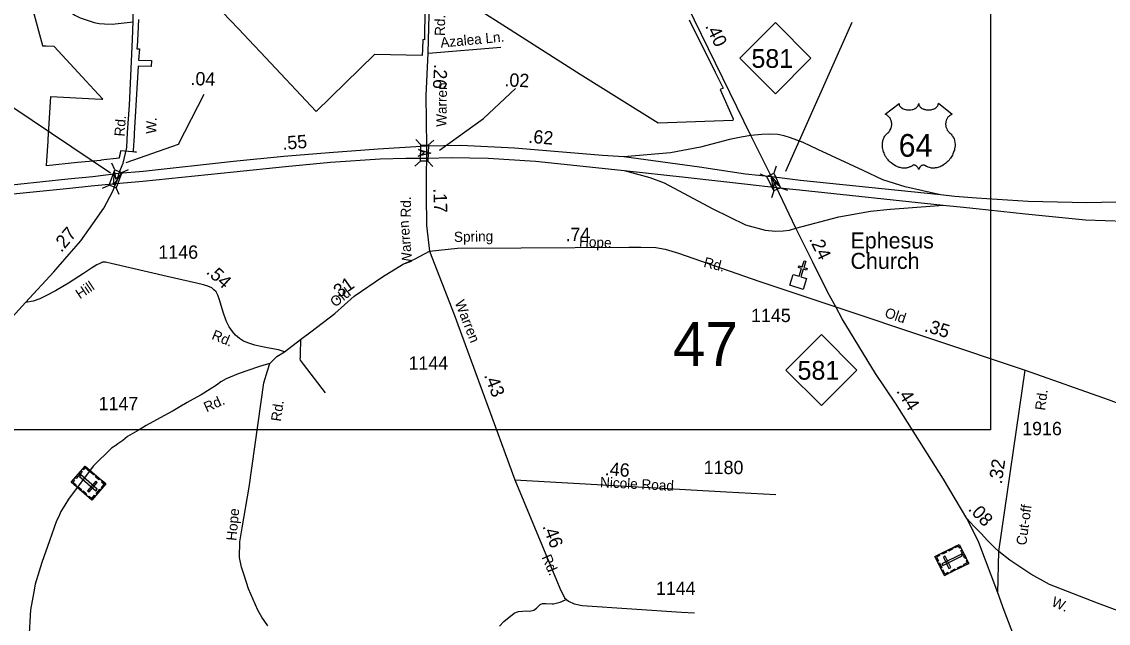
# Model space of a CAD drawing. Extents: x 2220236 to 2384410, y 720751 to 894131.
# Drawn here: x 2260133 to 2270312, y 791093 to 796724 of the extents above; entities that cross this region are included whole.
import ezdxf

# ---------------------------------------------------------------- set-up
doc = ezdxf.new("R2010")
doc.units = 0
doc.layers.add('Default', color=7, linetype='Continuous')

msp = doc.modelspace()

# ---------------------------------------------------------------- linework, layer by layer
at = {"layer": 'Default'}
for p, q in [((2267290, 795324), (2267912, 796720)), ((2263945, 796429), (2264622, 796487)), ((2260963, 795305), (2260049, 795920)), ((2263872, 795571), (2263825, 795622)), ((2263941, 795569), (2263992, 795616)), ((2261005, 795337), (2260977, 795400)), ((2263816, 795373), (2263867, 795420)), ((2263984, 795368), (2263937, 795418)), ((2261070, 795312), (2261133, 795341)), ((2267049, 795300), (2267114, 795276)), ((2267201, 795372), (2267178, 795307)), ((2260889, 795167), (2260951, 795195)), ((2261046, 795108), (2261018, 795170)), ((2267180, 795140), (2267157, 795075)), ((2267242, 795170), (2267307, 795147)), ((2267759, 794054), (2269534, 793461)), ((2269286, 791764), (2269534, 793461)), ((2269276, 791377), (2269286, 791764))]:
    msp.add_line(p, q, dxfattribs=at)
for points in [[(2256785, 804809), (2269208, 804809), (2269208, 792905), (2256785, 792905), (2256785, 804809)], [(2261044, 795303), (2261082, 795400), (2261118, 795545), (2261123, 795686), (2261142, 795942), (2261172, 796558), (2261177, 796730), (2261181, 796970), (2261189, 797020), (2261218, 797094), (2261264, 797211), (2261323, 797373), (2261434, 797580), (2261495, 797683), (2261594, 797804), (2261711, 797935), (2262808, 798986), (2263047, 799223), (2263332, 799502)], [(2263332, 799502), (2263907, 798911), (2263925, 798886), (2263943, 798864), (2263973, 798822), (2263982, 798808), (2264005, 798780), (2264005, 798741), (2263971, 798322), (2263964, 797766), (2263953, 797082), (2263950, 796906), (2263937, 796431), (2263920, 796032), (2263924, 795559)], [(2266964, 795660), (2266371, 796873), (2266310, 796973), (2266270, 797046), (2266154, 797215), (2266100, 797281), (2266013, 797372), (2265867, 797512), (2264281, 799035)], [(2278761, 797786), (2278634, 797713), (2278123, 797423), (2277448, 797050), (2276408, 796485), (2275955, 796277), (2275575, 796119), (2274988, 795883), (2274505, 795716), (2273972, 795563), (2273477, 795433), (2273043, 795331), (2272551, 795236), (2272169, 795176), (2271850, 795138), (2271532, 795105), (2271026, 795062), (2270657, 795042), (2270112, 795030), (2269560, 795041), (2269077, 795072), (2268875, 795088), (2268739, 795102)], [(2268766, 795007), (2268923, 794990), (2269073, 794974), (2269537, 794925), (2270098, 794868), (2270652, 794852), (2271040, 794858), (2271554, 794887), (2271929, 794916), (2272210, 794946), (2272624, 795003), (2273047, 795088), (2273507, 795194), (2274014, 795336), (2274540, 795504), (2275047, 795699), (2275674, 795973), (2276078, 796176), (2276417, 796362), (2277473, 796954), (2278132, 797319), (2278783, 797690)], [(2260334, 797039), (2260490, 796888), (2260538, 796850), (2260629, 796785), (2260681, 796761), (2260764, 796733), (2260811, 796718), (2260859, 796708), (2260909, 796703), (2260981, 796702), (2261177, 796722)], [(2263909, 796844), (2263906, 796555), (2263889, 796556), (2263886, 796466), (2263884, 796407), (2263437, 796416), (2262891, 795882), (2262369, 796440), (2262311, 796502), (2262164, 796657), (2261786, 797053)], [(2263909, 796844), (2263906, 796555), (2263889, 796556), (2263886, 796466), (2263884, 796407), (2263437, 796416), (2262891, 795882), (2262369, 796440), (2262311, 796502), (2262164, 796657), (2261786, 797053)], [(2261226, 796744), (2261220, 796611), (2261214, 796493), (2261212, 796475), (2261212, 796471), (2261235, 796471), (2261228, 796365), (2261348, 796360), (2261346, 796305), (2261225, 796308), (2261186, 795679), (2261185, 795655), (2261176, 795517), (2261176, 795509), (2261208, 795502), (2261059, 795515), (2261058, 795511), (2261058, 795508), (2261057, 795506), (2261057, 795503), (2261056, 795500), (2261056, 795497), (2261055, 795494), (2261054, 795491), (2261054, 795488), (2261053, 795485), (2261052, 795482), (2261052, 795479), (2261051, 795476), (2261050, 795473), (2261050, 795470), (2261049, 795467), (2261049, 795464), (2261048, 795461), (2261048, 795458), (2261047, 795456), (2261046, 795453), (2261045, 795447), (2260874, 795429), (2260873, 795426), (2260654, 795406), (2260366, 795375), (2260366, 795378), (2260368, 795426), (2260380, 795605), (2260380, 795620), (2260406, 796023), (2260819, 796002), (2260883, 795999), (2260888, 795999), (2260892, 795999), (2260770, 796129), (2260735, 796166), (2260438, 796492), (2260362, 796495), (2260331, 796496), (2260330, 796499), (2260243, 796818)], [(2261226, 796744), (2261220, 796611), (2261214, 796493), (2261212, 796475), (2261212, 796471), (2261235, 796471), (2261228, 796365), (2261348, 796360), (2261346, 796305), (2261225, 796308), (2261186, 795679), (2261185, 795655), (2261176, 795517), (2261176, 795509), (2261208, 795502), (2261059, 795515), (2261058, 795511), (2261058, 795508), (2261057, 795506), (2261057, 795503), (2261056, 795500), (2261056, 795497), (2261055, 795494), (2261054, 795491), (2261054, 795488), (2261053, 795485), (2261052, 795482), (2261052, 795479), (2261051, 795476), (2261050, 795473), (2261050, 795470), (2261049, 795467), (2261049, 795464), (2261048, 795461), (2261048, 795458), (2261047, 795456), (2261046, 795453), (2261045, 795447), (2260874, 795429), (2260873, 795426), (2260654, 795406), (2260366, 795375), (2260366, 795378), (2260368, 795426), (2260380, 795605), (2260380, 795620), (2260406, 796023), (2260819, 796002), (2260883, 795999), (2260888, 795999), (2260892, 795999), (2260770, 796129), (2260735, 796166), (2260438, 796492), (2260362, 796495), (2260331, 796496), (2260330, 796499), (2260243, 796818)], [(2266385, 796742), (2266629, 796252), (2266704, 796101), (2266677, 796090), (2266799, 795816), (2266796, 795799), (2266094, 795774), (2265365, 796231), (2264640, 796691), (2264444, 796815)], [(2266385, 796742), (2266629, 796252), (2266704, 796101), (2266677, 796090), (2266799, 795816), (2266796, 795799), (2266094, 795774), (2265365, 796231), (2264640, 796691), (2264444, 796815)], [(2264046, 795520), (2264459, 795819), (2264757, 796098)], [(2261112, 795406), (2261600, 795577), (2261841, 796047)], [(2266964, 795660), (2266872, 795643), (2266764, 795620), (2266492, 795549), (2266210, 795496), (2265773, 795459)], [(2268739, 795102), (2268409, 795178), (2268200, 795244), (2268017, 795330), (2267590, 795528), (2267452, 795594), (2267336, 795638), (2267275, 795656), (2267217, 795668), (2267142, 795671), (2267065, 795669), (2266964, 795660)], [(2267156, 795272), (2266964, 795660)], [(2263924, 795559), (2263473, 795532), (2263012, 795496), (2262588, 795462), (2262116, 795414), (2261272, 795322), (2261044, 795303)], [(2265773, 795459), (2265574, 795471), (2264748, 795539), (2264245, 795564), (2263924, 795559)], [(2263924, 795559), (2263924, 795495), (2263926, 795448)], [(2261014, 795210), (2261266, 795232), (2262121, 795319), (2262604, 795369), (2263025, 795410), (2263490, 795439), (2263731, 795446), (2263926, 795448)], [(2263926, 795448), (2263921, 795303), (2263922, 795099), (2263925, 794816), (2263953, 794575)], [(2263926, 795448), (2264159, 795452), (2264501, 795448), (2264946, 795419), (2265750, 795334), (2265776, 795331)], [(2267156, 795272), (2266914, 795296), (2266481, 795363), (2265773, 795459)], [(2261044, 795303), (2260799, 795273), (2260566, 795251), (2259859, 795176), (2259143, 795112), (2258466, 795042), (2257060, 794898), (2256736, 794858), (2256356, 794788), (2255795, 794646)], [(2261014, 795210), (2261035, 795259), (2261044, 795303)], [(2265776, 795331), (2266348, 795268), (2266931, 795202), (2267203, 795173)], [(2265776, 795331), (2266016, 795266), (2266152, 795216), (2266607, 794973), (2266913, 794824), (2267099, 794772), (2267195, 794763), (2267265, 794766), (2267326, 794774), (2267386, 794792)], [(2255805, 794551), (2256383, 794698), (2256738, 794763), (2257082, 794814), (2258475, 794955), (2259148, 795024), (2259863, 795094), (2260583, 795166), (2260784, 795187), (2261014, 795210)], [(2260168, 794094), (2260432, 794383), (2260578, 794548), (2260685, 794673), (2260799, 794832), (2260903, 794977), (2260986, 795137), (2261014, 795210)], [(2267203, 795173), (2267156, 795272)], [(2268739, 795102), (2267430, 795238), (2267156, 795272)], [(2267203, 795173), (2267420, 795150), (2268766, 795007)], [(2267386, 794792), (2267232, 795112), (2267203, 795173)], [(2267386, 794792), (2267788, 794898), (2268085, 794951), (2268267, 794970), (2268396, 794979), (2268766, 795007)], [(2267759, 794054), (2267686, 794189), (2267543, 794473), (2267386, 794792)], [(2262595, 793635), (2262744, 793749), (2262842, 793820), (2263066, 793992), (2263246, 794155), (2263513, 794337), (2263701, 794450), (2263818, 794504), (2263953, 794575)], [(2263953, 794575), (2264216, 794603), (2264813, 794607), (2265819, 794614), (2265933, 794614), (2266073, 794610), (2266162, 794594), (2266287, 794556), (2267037, 794296), (2267759, 794054)], [(2263953, 794575), (2264185, 793984), (2264753, 792436)], [(2262595, 793635), (2262537, 793652), (2262451, 793668), (2262373, 793683), (2262318, 793695), (2262260, 793714), (2262211, 793735), (2262173, 793758), (2262136, 793789), (2262106, 793825), (2262077, 793868), (2262048, 793923), (2262020, 794004), (2261986, 794119), (2261971, 794165), (2261953, 794195), (2261934, 794215), (2261913, 794234), (2261877, 794247), (2261835, 794261), (2261771, 794277), (2261496, 794339), (2260970, 794461), (2260917, 794473), (2260889, 794472), (2260864, 794461), (2260835, 794449), (2260785, 794418), (2260712, 794366), (2260570, 794275), (2260450, 794205), (2260360, 794157), (2260302, 794129), (2260241, 794108), (2260168, 794094)], [(2257421, 791675), (2257632, 791728), (2257762, 791772), (2257840, 791806), (2257951, 791855), (2258060, 791924), (2258149, 791984), (2258232, 792044), (2258323, 792120), (2258423, 792214), (2258586, 792384), (2258684, 792487), (2258818, 792630), (2259045, 792878), (2259139, 792974), (2260012, 793925), (2260168, 794094)], [(2268987, 792072), (2268769, 792442), (2268319, 793153), (2268131, 793430), (2267818, 793942), (2267759, 794054)], [(2262744, 793749), (2262740, 793613), (2262740, 793583), (2262738, 793567), (2262740, 793557), (2262769, 793517), (2262975, 793249)], [(2262458, 793523), (2262522, 793589), (2262595, 793635)], [(2262458, 793523), (2262402, 793510), (2262350, 793493), (2262160, 793428), (2262048, 793382), (2261999, 793353), (2261957, 793323), (2261899, 793283), (2261814, 793232), (2261740, 793192), (2261682, 793158), (2261615, 793120), (2261550, 793082), (2261499, 793053), (2261298, 792943), (2261233, 792903), (2261166, 792865), (2261123, 792841), (2261079, 792805), (2261034, 792774), (2261014, 792758), (2260973, 792731), (2260806, 792568), (2260632, 792340), (2260571, 792253), (2260538, 792197), (2260500, 792140), (2260481, 792091), (2260460, 792053), (2260392, 791865), (2260321, 791661), (2260260, 791458), (2260246, 791386), (2260215, 791218), (2260199, 790945)], [(2262439, 791068), (2262381, 791149), (2262345, 791214), (2262257, 791416), (2262218, 791543), (2262192, 791618), (2262173, 791709), (2262176, 791855), (2262199, 791985), (2262264, 792366), (2262400, 793344), (2262436, 793455), (2262458, 793523)], [(2269534, 793461), (2270312, 793188), (2270655, 793060)], [(2264753, 792436), (2266736, 792323), (2267197, 792299)], [(2264753, 792436), (2265173, 791421), (2265217, 791332), (2265254, 791299), (2265307, 791274), (2265384, 791260), (2266313, 791197), (2266436, 791190)], [(2269908, 787520), (2269949, 787798), (2269958, 788010), (2269958, 788080), (2269947, 788241), (2269923, 788462), (2269771, 789517), (2269682, 790140), (2269628, 790383), (2269555, 790621), (2269457, 790895), (2269360, 791146), (2269336, 791211), (2269276, 791377), (2269100, 791850), (2269044, 791965), (2268987, 792072)], [(2269286, 791764), (2269249, 791800), (2269221, 791827), (2269180, 791868), (2269121, 791932), (2269056, 791999), (2268987, 792072)], [(2270623, 791128), (2270212, 791280), (2269762, 791457), (2269585, 791551), (2269389, 791682), (2269286, 791764)], [(2264609, 791065), (2264650, 791108), (2264746, 791187), (2264767, 791197), (2264787, 791203), (2264861, 791208), (2264891, 791206), (2264929, 791214), (2264955, 791233), (2264991, 791269), (2265013, 791277), (2265042, 791279), (2265102, 791276), (2265116, 791276), (2265176, 791289), (2265228, 791313)]]:
    msp.add_lwpolyline(points, dxfattribs=at)
for points in [[(2266860, 796382), (2267193, 796715), (2267526, 796382), (2267193, 796049)], [(2268352, 795959), (2268352, 795954), (2268354, 795948), (2268354, 795944), (2268357, 795938), (2268362, 795931), (2268369, 795923), (2268377, 795917), (2268382, 795914), (2268391, 795909), (2268401, 795905), (2268412, 795902), (2268423, 795899), (2268435, 795898), (2268448, 795898), (2268461, 795899), (2268475, 795902), (2268482, 795903), (2268490, 795906), (2268497, 795909), (2268504, 795913), (2268511, 795917), (2268515, 795920), (2268522, 795927), (2268528, 795934), (2268530, 795937), (2268532, 795941), (2268535, 795949), (2268535, 795952), (2268536, 795959), (2268536, 795953), (2268537, 795950), (2268538, 795946), (2268539, 795942), (2268542, 795937), (2268545, 795932), (2268551, 795925), (2268555, 795922), (2268558, 795919), (2268567, 795913), (2268577, 795908), (2268582, 795906), (2268587, 795904), (2268593, 795902), (2268600, 795901), (2268607, 795899), (2268614, 795898), (2268621, 795898), (2268626, 795898), (2268633, 795898), (2268640, 795898), (2268646, 795899), (2268654, 795900), (2268660, 795902), (2268667, 795904), (2268674, 795906), (2268681, 795909), (2268688, 795913), (2268695, 795917), (2268700, 795921), (2268705, 795926), (2268711, 795932), (2268714, 795937), (2268716, 795941), (2268718, 795946), (2268719, 795951), (2268720, 795956), (2268720, 795960), (2268849, 795857), (2268845, 795856), (2268839, 795853), (2268833, 795849), (2268824, 795843), (2268820, 795840), (2268817, 795836), (2268813, 795832), (2268810, 795829), (2268806, 795823), (2268803, 795818), (2268800, 795813), (2268797, 795808), (2268793, 795797), (2268791, 795791), (2268790, 795785), (2268789, 795774), (2268788, 795768), (2268788, 795763), (2268789, 795757), (2268789, 795752), (2268790, 795746), (2268791, 795741), (2268793, 795735), (2268795, 795728), (2268798, 795721), (2268804, 795710), (2268811, 795698), (2268817, 795692), (2268822, 795686), (2268830, 795680), (2268834, 795676), (2268839, 795671), (2268847, 795662), (2268850, 795657), (2268854, 795652), (2268857, 795647), (2268860, 795642), (2268862, 795637), (2268867, 795626), (2268870, 795615), (2268871, 795610), (2268874, 795597), (2268875, 795591), (2268876, 795578), (2268876, 795564), (2268875, 795549), (2268872, 795533), (2268870, 795523), (2268866, 795512), (2268863, 795502), (2268857, 795487), (2268852, 795476), (2268845, 795464), (2268841, 795456), (2268835, 795448), (2268829, 795439), (2268821, 795429), (2268811, 795419), (2268803, 795411), (2268793, 795402), (2268787, 795397), (2268779, 795391), (2268767, 795383), (2268755, 795376), (2268745, 795371), (2268736, 795367), (2268725, 795363), (2268706, 795357), (2268699, 795356), (2268691, 795355), (2268683, 795354), (2268676, 795354), (2268666, 795354), (2268656, 795354), (2268646, 795356), (2268637, 795358), (2268626, 795361), (2268617, 795364), (2268608, 795369), (2268592, 795379), (2268587, 795381), (2268585, 795382), (2268578, 795382), (2268573, 795381), (2268567, 795379), (2268563, 795377), (2268558, 795374), (2268555, 795371), (2268550, 795367), (2268547, 795363), (2268545, 795361), (2268540, 795354), (2268539, 795350), (2268537, 795346), (2268536, 795339), (2268534, 795348), (2268531, 795353), (2268529, 795357), (2268526, 795361), (2268521, 795367), (2268517, 795370), (2268512, 795374), (2268507, 795378), (2268503, 795380), (2268499, 795381), (2268495, 795382), (2268491, 795383), (2268488, 795382), (2268484, 795381), (2268478, 795377), (2268472, 795373), (2268466, 795370), (2268459, 795366), (2268454, 795364), (2268448, 795361), (2268440, 795359), (2268432, 795357), (2268424, 795355), (2268417, 795354), (2268409, 795353), (2268403, 795353), (2268395, 795353), (2268389, 795354), (2268381, 795354), (2268371, 795356), (2268363, 795358), (2268354, 795360), (2268346, 795363), (2268336, 795366), (2268325, 795371), (2268317, 795375), (2268304, 795383), (2268289, 795393), (2268277, 795402), (2268269, 795410), (2268257, 795422), (2268250, 795430), (2268238, 795445), (2268231, 795456), (2268226, 795463), (2268220, 795476), (2268216, 795484), (2268211, 795495), (2268207, 795505), (2268204, 795515), (2268202, 795522), (2268200, 795533), (2268198, 795541), (2268197, 795551), (2268196, 795563), (2268196, 795573), (2268196, 795582), (2268197, 795592), (2268199, 795602), (2268201, 795612), (2268203, 795618), (2268206, 795626), (2268209, 795635), (2268213, 795644), (2268217, 795651), (2268223, 795658), (2268228, 795665), (2268234, 795672), (2268241, 795679), (2268247, 795684), (2268255, 795691), (2268259, 795695), (2268263, 795701), (2268267, 795707), (2268270, 795712), (2268274, 795720), (2268276, 795725), (2268279, 795734), (2268281, 795740), (2268282, 795748), (2268283, 795755), (2268284, 795765), (2268283, 795772), (2268282, 795781), (2268281, 795790), (2268279, 795797), (2268275, 795805), (2268273, 795812), (2268268, 795820), (2268262, 795828), (2268256, 795834), (2268251, 795840), (2268245, 795844), (2268240, 795848), (2268234, 795852), (2268227, 795855), (2268223, 795857)], [(2263850, 795529), (2263966, 795494), (2263848, 795466), (2263905, 795496)], [(2263867, 795420), (2263872, 795571), (2263942, 795569), (2263937, 795418)], [(2260951, 795195), (2261005, 795337), (2261071, 795312), (2261018, 795170)], [(2261062, 795296), (2260991, 795197), (2261003, 795318), (2261012, 795254)], [(2267178, 795307), (2267242, 795170), (2267179, 795140), (2267114, 795276)], [(2267174, 795157), (2267154, 795278), (2267231, 795183), (2267179, 795222)], [(2267361, 794359), (2267416, 794342), (2267439, 794414), (2267409, 794424), (2267414, 794439), (2267444, 794429), (2267463, 794486), (2267478, 794481), (2267460, 794424), (2267490, 794414), (2267485, 794399), (2267455, 794409), (2267431, 794337), (2267485, 794319), (2267452, 794218), (2267328, 794258)], [(2267291, 793463), (2267624, 793796), (2267957, 793463), (2267624, 793130)], [(2260920, 792397), (2260789, 792246), (2260597, 792413), (2260727, 792564)], [(2260706, 792539), (2260714, 792531), (2260729, 792548), (2260759, 792521), (2260766, 792530), (2260727, 792564)], [(2260619, 792438), (2260627, 792431), (2260613, 792414), (2260643, 792388), (2260636, 792379), (2260597, 792413)], [(2260698, 792513), (2260643, 792449), (2260634, 792456), (2260690, 792520)], [(2260826, 792334), (2260838, 792348), (2260685, 792481), (2260673, 792466)], [(2260780, 792518), (2260813, 792490), (2260805, 792481), (2260773, 792509)], [(2260831, 792474), (2260864, 792445), (2260856, 792437), (2260823, 792465)], [(2260659, 792374), (2260692, 792346), (2260684, 792337), (2260651, 792366)], [(2260709, 792331), (2260741, 792303), (2260734, 792294), (2260701, 792323)], [(2260841, 792411), (2260827, 792423), (2260750, 792334), (2260764, 792322)], [(2260871, 792341), (2260837, 792302), (2260829, 792309), (2260863, 792348)], [(2260887, 792425), (2260879, 792417), (2260904, 792396), (2260877, 792365), (2260886, 792358), (2260920, 792397)], [(2260756, 792275), (2260764, 792283), (2260788, 792262), (2260815, 792293), (2260823, 792286), (2260789, 792246)], [(2268777, 791539), (2268688, 791717), (2268916, 791831), (2269005, 791653)], [(2268930, 791801), (2268920, 791796), (2268910, 791816), (2268874, 791798), (2268869, 791808), (2268916, 791831)], [(2268727, 791737), (2268732, 791727), (2268703, 791712), (2268721, 791676), (2268711, 791671), (2268688, 791717)], [(2268797, 791759), (2268758, 791740), (2268753, 791750), (2268792, 791769)], [(2268754, 791650), (2268763, 791633), (2268944, 791724), (2268936, 791740)], [(2268819, 791606), (2268836, 791614), (2268783, 791720), (2268767, 791711)], [(2268856, 791789), (2268817, 791769), (2268812, 791779), (2268851, 791799)], [(2268969, 791699), (2268931, 791775), (2268941, 791780), (2268979, 791704)], [(2268744, 791605), (2268721, 791652), (2268731, 791657), (2268754, 791611)], [(2268942, 791622), (2268903, 791602), (2268898, 791613), (2268937, 791632)], [(2268990, 791683), (2268979, 791677), (2268989, 791658), (2268953, 791640), (2268958, 791630), (2269005, 791653)], [(2268816, 791559), (2268810, 791569), (2268782, 791554), (2268764, 791591), (2268754, 791586), (2268777, 791539)], [(2268882, 791592), (2268843, 791572), (2268838, 791582), (2268877, 791602)]]:
    msp.add_lwpolyline(points, close=True, dxfattribs=at)

# ---------------------------------------------------------------- texts
for s, height, rotation, p in [('Rd.', 95, 89.0364, (2264097, 796590)), ('Azalea Ln.', 95, 5.4447, (2264059, 796481)), ('.40', 125, 296.0506, (2266533, 796684)), ('.26', 125, 266.8627, (2263997, 796329)), ('.04', 125, 358.0246, (2261712, 796131)), ('.02', 125, 357.6141, (2264653, 796119)), ('Warren', 95, 89.0364, (2264111, 795739)), ('Rd.', 95, 85.7834, (2261095, 795647)), ('W.', 95, 88.1535, (2261392, 795673)), ('.62', 125, 355.2652, (2264876, 795591)), ('.55', 125, 4.6145, (2262579, 795524)), ('Rd.', 95, 89.0364, (2263777, 794890)), ('.17', 125, 271.6095, (2263989, 795165)), ('.27', 125, 49.4661, (2260504, 794558)), ('Warren', 95, 94.7497, (2263792, 794452)), ('.74', 125, 0.7835, (2265228, 794669)), ('Spring', 95, 1.1894, (2264183, 794662)), ('Hope', 95, 357.3264, (2265353, 794620)), ('.24', 125, 296.3512, (2267506, 794689)), ('Rd.', 95, 346.1928, (2266515, 794430)), ('.54', 125, 317.1023, (2261854, 794374)), ('Hill', 95, 34.1483, (2260678, 794124)), ('.31', 125, 35.3207, (2263071, 794108)), ('Old', 95, 38.1714, (2263069, 794047)), ('Warren', 95, 291.3119, (2264188, 794097)), ('Old', 95, 341.5234, (2268210, 793961)), ('.35', 125, 343.0946, (2268581, 793828)), ('Rd.', 95, 337.4769, (2261905, 793756)), ('.43', 125, 291.3119, (2264462, 793414)), ('.44', 125, 302.2816, (2268322, 793266)), ('Rd.', 95, 82.32, (2269719, 793081)), ('Rd.', 95, 24.4418, (2261865, 793066)), ('Rd.', 95, 82.0364, (2262561, 792978)), ('.46', 125, 356.0802, (2265592, 792478)), ('.32', 125, 81.6787, (2269314, 792391)), ('Nicole Road', 95, 357.0957, (2265549, 792367)), ('Hope', 95, 84.6372, (2262143, 791862)), ('.08', 125, 313.3498, (2268993, 792157)), ('Cut-off', 95, 82.32, (2269543, 791818)), ('.46', 125, 291.3119, (2265009, 792001)), ('Rd.', 95, 293.6517, (2265001, 791711)), ('W.', 95, 336.3093, (2269772, 791259))]:
    msp.add_text(s, height=height, rotation=rotation, dxfattribs=at).set_placement(p)
for s, height, p in [('581', 175, (2266969, 796292)), ('64', 212.5, (2268348, 795460)), ('Ephesus', 150, (2267897, 794601)), ('1146', 125, (2261413, 794505)), ('Church', 150, (2267897, 794410)), ('1145', 125, (2266965, 793912)), ('47', 410.1, (2266233, 793502)), ('1144', 125, (2263756, 793466)), ('581', 175, (2267401, 793373)), ('1147', 125, (2260853, 793087)), ('1916', 125, (2269505, 792853)), ('1180', 125, (2266522, 792489)), ('1144', 125, (2266074, 791358))]:
    msp.add_text(s, height=height, dxfattribs=at).set_placement(p)

doc.saveas('drawing.dxf')
